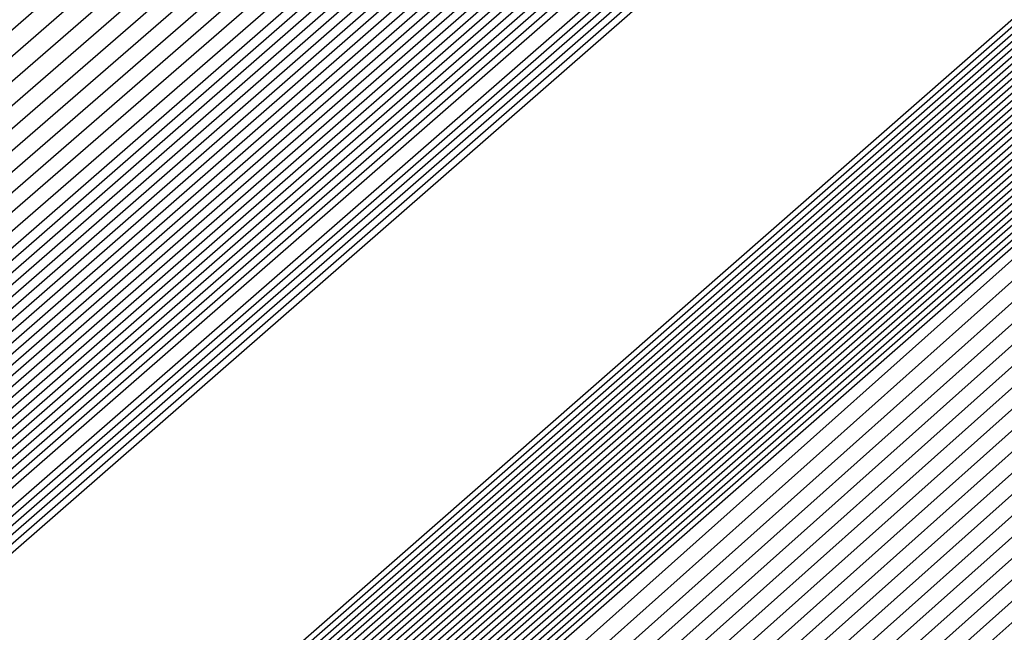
# Model space of a CAD drawing. Extents: x 3249832 to 3255657, y 13789405 to 13793316.
# Tile 748 of 1056: x 3253206.9828 to 3253207.1142, y 13791256.3077 to 13791256.3896. Entities that reach past the tile are written whole.
import ezdxf

# ---------------------------------------------------------------- set-up
doc = ezdxf.new("R2010")
doc.units = 0
doc.header["$LTSCALE"] = 100
doc.header["$MEASUREMENT"] = 0
for name, color, linetype in [('GRATIO_03231_CON', 1, 'CONTINUOUS'), ('GRATIO_0323_ICON', 1, 'CONTINUOUS'), ('TARGETS_EAST', 7, 'CONTINUOUS')]:
    doc.layers.add(name, color=color, linetype=linetype)

# ---------------------------------------------------------------- blocks, each defined once
blk = doc.blocks.new('Gratio_032316_contours')
at = {"layer": 'GRATIO_03231_CON', "color": 1, "linetype": 'Continuous', "flags": 128}
for points in [[(3253179.55027, 13791232.39503), (3253186.87441, 13791238.77001), (3253201.4775, 13791251.51898), (3253219.20823, 13791267.00714), (3253234.45763, 13791280.32933), (3253243.00028, 13791287.79153), (3253246.14511, 13791290.5444), (3253246.5846, 13791290.94974), (3253247.02187, 13791291.379), (3253250.20254, 13791294.24212), (3253258.88285, 13791301.95866), (3253274.44262, 13791315.73867), (3253292.7559, 13791331.95413), (3253308.32028, 13791345.76753)], [(3253180.16544, 13791232.93802), (3253187.28488, 13791239.13155), (3253201.72516, 13791251.73678), (3253219.33902, 13791267.12228), (3253234.51314, 13791280.37862), (3253243.01644, 13791287.80647), (3253246.14668, 13791290.54676), (3253246.58389, 13791290.95054), (3253247.01645, 13791291.37639), (3253250.16633, 13791294.21318), (3253258.7639, 13791301.85732), (3253274.17605, 13791315.50724), (3253292.31584, 13791331.56933), (3253307.73285, 13791345.25198)], [(3253180.78061, 13791233.481), (3253187.69534, 13791239.49309), (3253201.97282, 13791251.95458), (3253219.46981, 13791267.23741), (3253234.56866, 13791280.42791), (3253243.03259, 13791287.8214), (3253246.14825, 13791290.54912), (3253246.58317, 13791290.95133), (3253247.01103, 13791291.37378), (3253250.13013, 13791294.18424), (3253258.64495, 13791301.75599), (3253273.90947, 13791315.27582), (3253291.87577, 13791331.18453), (3253307.14542, 13791344.73643)], [(3253181.39578, 13791234.02399), (3253188.1058, 13791239.85463), (3253202.22048, 13791252.17237), (3253219.6006, 13791267.35254), (3253234.62418, 13791280.4772), (3253243.04874, 13791287.83633), (3253246.14982, 13791290.55149), (3253246.58246, 13791290.95213), (3253247.00561, 13791291.37117), (3253250.09393, 13791294.15529), (3253258.526, 13791301.65465), (3253273.6429, 13791315.0444), (3253291.4357, 13791330.79973), (3253306.55799, 13791344.22088)], [(3253182.62612, 13791235.10996), (3253188.92672, 13791240.5777), (3253202.71581, 13791252.60797), (3253219.86218, 13791267.58281), (3253234.73522, 13791280.57579), (3253243.08105, 13791287.8662), (3253246.15297, 13791290.55621), (3253246.58103, 13791290.95372), (3253246.99477, 13791291.36594), (3253250.02153, 13791294.09741), (3253258.2881, 13791301.45198), (3253273.10975, 13791314.58156), (3253290.55557, 13791330.03014), (3253305.38313, 13791343.18978)], [(3253183.24129, 13791235.65295), (3253189.33718, 13791240.93924), (3253202.96347, 13791252.82577), (3253219.99297, 13791267.69794), (3253234.79073, 13791280.62508), (3253243.0972, 13791287.88113), (3253246.15454, 13791290.55858), (3253246.58032, 13791290.95452), (3253246.98935, 13791291.36333), (3253249.98532, 13791294.06847), (3253258.16915, 13791301.35065), (3253272.84317, 13791314.35013), (3253290.11551, 13791329.64534), (3253304.7957, 13791342.67423)], [(3253189.74764, 13791241.30078), (3253203.21113, 13791253.04357), (3253220.12376, 13791267.81308), (3253234.84625, 13791280.67437), (3253243.11336, 13791287.89607), (3253246.15611, 13791290.56094), (3253246.57961, 13791290.95531), (3253246.98393, 13791291.36072), (3253249.94912, 13791294.03953), (3253258.05019, 13791301.24931), (3253272.5766, 13791314.11871), (3253289.67544, 13791329.26055), (3253304.20827, 13791342.15868)], [(3253190.1581, 13791241.66232), (3253203.45879, 13791253.26136), (3253220.25455, 13791267.92821), (3253234.90177, 13791280.72366), (3253243.12951, 13791287.911), (3253246.15768, 13791290.5633), (3253246.57889, 13791290.95611), (3253246.97851, 13791291.35811), (3253249.91292, 13791294.01058), (3253257.93124, 13791301.14798), (3253272.31002, 13791313.88729), (3253289.23538, 13791328.87575), (3253303.62084, 13791341.64313)], [(3253190.97902, 13791242.38539), (3253203.95411, 13791253.69696), (3253220.51613, 13791268.15847), (3253235.01281, 13791280.82224), (3253243.16182, 13791287.94087), (3253246.16082, 13791290.56803), (3253246.57747, 13791290.9577), (3253246.96767, 13791291.35288), (3253249.84051, 13791293.9527), (3253257.69334, 13791300.94531), (3253271.77687, 13791313.42445), (3253288.35525, 13791328.10615), (3253302.44598, 13791340.61203)], [(3253191.38948, 13791242.74693), (3253204.20177, 13791253.91476), (3253220.64692, 13791268.27361), (3253235.06832, 13791280.87154), (3253243.17797, 13791287.9558), (3253246.1624, 13791290.57039), (3253246.57675, 13791290.9585), (3253246.96225, 13791291.35027), (3253249.80431, 13791293.92376), (3253257.57439, 13791300.84397), (3253271.51029, 13791313.19303), (3253287.91518, 13791327.72135), (3253301.85855, 13791340.09648)], [(3253191.79994, 13791243.10847), (3253204.44943, 13791254.13256), (3253220.77772, 13791268.38874), (3253235.12384, 13791280.92083), (3253243.19412, 13791287.97073), (3253246.16397, 13791290.57276), (3253246.57604, 13791290.95929), (3253246.95683, 13791291.34766), (3253249.76811, 13791293.89481), (3253257.45544, 13791300.74264), (3253271.24372, 13791312.9616), (3253287.47511, 13791327.33655), (3253301.27112, 13791339.58093)], [(3253192.2104, 13791243.47001), (3253204.69709, 13791254.35035), (3253220.90851, 13791268.50387), (3253235.17936, 13791280.97012), (3253243.21028, 13791287.98567), (3253246.16554, 13791290.57512), (3253246.57533, 13791290.96009), (3253246.95142, 13791291.34505), (3253249.73191, 13791293.86587), (3253257.33649, 13791300.6413), (3253270.97714, 13791312.73018), (3253287.03505, 13791326.95176), (3253300.68369, 13791339.06538)], [(3253193.03132, 13791244.19308), (3253205.19242, 13791254.78595), (3253221.17009, 13791268.73414), (3253235.29039, 13791281.0687), (3253243.24258, 13791288.01553), (3253246.16868, 13791290.57985), (3253246.5739, 13791290.96168), (3253246.94058, 13791291.33982), (3253249.6595, 13791293.80799), (3253257.09858, 13791300.43863), (3253270.44399, 13791312.26734), (3253286.15492, 13791326.18216), (3253299.50883, 13791338.03428)], [(3253193.44178, 13791244.55462), (3253205.44008, 13791255.00375), (3253221.30088, 13791268.84927), (3253235.34591, 13791281.11799), (3253243.25874, 13791288.03047), (3253246.17025, 13791290.58221), (3253246.57319, 13791290.96248), (3253246.93516, 13791291.33721), (3253249.6233, 13791293.77904), (3253256.97963, 13791300.3373), (3253270.17741, 13791312.03592), (3253285.71485, 13791325.79737), (3253298.92139, 13791337.51873)], [(3253193.85224, 13791244.91616), (3253205.68774, 13791255.22155), (3253221.43167, 13791268.9644), (3253235.40143, 13791281.16728), (3253243.27489, 13791288.0454), (3253246.17182, 13791290.58457), (3253246.57247, 13791290.96327), (3253246.92974, 13791291.3346), (3253249.5871, 13791293.7501), (3253256.86068, 13791300.23596), (3253269.91084, 13791311.8045), (3253285.27479, 13791325.41257), (3253298.33396, 13791337.00318)], [(3253194.2627, 13791245.2777), (3253205.9354, 13791255.43934), (3253221.56246, 13791269.07954), (3253235.45695, 13791281.21658), (3253243.29104, 13791288.06033), (3253246.17339, 13791290.58694), (3253246.57176, 13791290.96407), (3253246.92432, 13791291.33198), (3253249.55089, 13791293.72116), (3253256.74173, 13791300.13463), (3253269.64426, 13791311.57307), (3253284.83472, 13791325.02777), (3253297.74653, 13791336.48763)], [(3253195.08362, 13791246.00077), (3253206.43072, 13791255.87494), (3253221.82404, 13791269.3098), (3253235.56798, 13791281.31516), (3253243.32335, 13791288.0902), (3253246.17654, 13791290.59166), (3253246.57033, 13791290.96566), (3253246.91348, 13791291.32676), (3253249.47849, 13791293.66327), (3253256.50383, 13791299.93196), (3253269.11111, 13791311.11023), (3253283.95459, 13791324.25817), (3253296.57167, 13791335.45653)], [(3253195.49408, 13791246.36231), (3253206.67838, 13791256.09274), (3253221.95483, 13791269.42494), (3253235.6235, 13791281.36445), (3253243.3395, 13791288.10513), (3253246.17811, 13791290.59402), (3253246.56962, 13791290.96646), (3253246.90806, 13791291.32415), (3253249.44229, 13791293.63433), (3253256.38488, 13791299.83062), (3253268.84454, 13791310.87881), (3253283.51452, 13791323.87338), (3253295.98424, 13791334.94098)], [(3253195.90454, 13791246.72385), (3253206.92604, 13791256.31054), (3253222.08562, 13791269.54007), (3253235.67902, 13791281.41374), (3253243.35566, 13791288.12007), (3253246.17968, 13791290.59639), (3253246.56891, 13791290.96725), (3253246.90264, 13791291.32154), (3253249.40609, 13791293.60539), (3253256.26593, 13791299.72929), (3253268.57796, 13791310.64739), (3253283.07446, 13791323.48858), (3253295.39681, 13791334.42543)], [(3253196.31501, 13791247.08539), (3253207.1737, 13791256.52833), (3253222.21641, 13791269.6552), (3253235.73454, 13791281.46303), (3253243.37181, 13791288.135), (3253246.18125, 13791290.59875), (3253246.56819, 13791290.96805), (3253246.89722, 13791291.31892), (3253249.36988, 13791293.57645), (3253256.14697, 13791299.62795), (3253268.31138, 13791310.41597), (3253282.63439, 13791323.10378), (3253294.80938, 13791333.90988)], [(3253197.13593, 13791247.80846), (3253207.66903, 13791256.96393), (3253222.47799, 13791269.88547), (3253235.84557, 13791281.56162), (3253243.40412, 13791288.16487), (3253246.18439, 13791290.60348), (3253246.56677, 13791290.96964), (3253246.88638, 13791291.3137), (3253249.29748, 13791293.51856), (3253255.90907, 13791299.42528), (3253267.77823, 13791309.95312), (3253281.75426, 13791322.33419), (3253293.63452, 13791332.87878)], [(3253197.54639, 13791248.17), (3253207.91669, 13791257.18173), (3253222.60878, 13791270.0006), (3253235.90109, 13791281.61091), (3253243.42027, 13791288.1798), (3253246.18596, 13791290.60584), (3253246.56605, 13791290.97044), (3253246.88096, 13791291.31109), (3253249.26128, 13791293.48962), (3253255.79012, 13791299.32395), (3253267.51166, 13791309.7217), (3253281.31419, 13791321.94939), (3253293.04709, 13791332.36323), (3253299.24948, 13791337.92415)], [(3253197.95685, 13791248.53154), (3253208.16435, 13791257.39953), (3253222.73957, 13791270.11573), (3253235.95661, 13791281.6602), (3253243.43643, 13791288.19473), (3253246.18754, 13791290.6082), (3253246.56534, 13791290.97123), (3253246.87554, 13791291.30847), (3253249.22507, 13791293.46068), (3253255.67117, 13791299.22261), (3253267.24508, 13791309.49028), (3253280.87413, 13791321.56459), (3253292.45966, 13791331.84768), (3253298.58416, 13791337.33876)], [(3253198.36731, 13791248.89308), (3253208.41201, 13791257.61732), (3253222.87037, 13791270.23087), (3253236.01213, 13791281.70949), (3253243.45258, 13791288.20967), (3253246.18911, 13791290.61057), (3253246.56463, 13791290.97203), (3253246.87012, 13791291.30586), (3253249.18887, 13791293.43173), (3253255.55222, 13791299.12128), (3253266.9785, 13791309.25886), (3253280.43407, 13791321.17979), (3253291.87223, 13791331.33213), (3253297.91884, 13791336.75338)], [(3253199.18823, 13791249.61615), (3253208.90733, 13791258.05292), (3253223.13195, 13791270.46113), (3253236.12316, 13791281.80807), (3253243.48489, 13791288.23953), (3253246.19225, 13791290.61529), (3253246.5632, 13791290.97362), (3253246.85928, 13791291.30064), (3253249.11647, 13791293.37385), (3253255.31432, 13791298.91861), (3253266.44535, 13791308.79601), (3253279.55394, 13791320.4102), (3253290.69737, 13791330.30103), (3253296.5882, 13791335.58261)], [(3253199.59869, 13791249.97769), (3253209.15499, 13791258.27072), (3253223.26274, 13791270.57626), (3253236.17868, 13791281.85736), (3253243.50104, 13791288.25447), (3253246.19382, 13791290.61766), (3253246.56249, 13791290.97442), (3253246.85386, 13791291.29803), (3253249.08026, 13791293.34491), (3253255.19536, 13791298.81727), (3253266.17878, 13791308.56459), (3253279.11387, 13791320.0254), (3253290.10994, 13791329.78548), (3253295.92288, 13791334.99723)], [(3253200.00915, 13791250.33923), (3253209.40265, 13791258.48852), (3253223.39353, 13791270.6914), (3253236.2342, 13791281.90666), (3253243.51719, 13791288.2694), (3253246.19539, 13791290.62002), (3253246.56177, 13791290.97521), (3253246.84844, 13791291.29541), (3253249.04406, 13791293.31596), (3253255.07641, 13791298.71594), (3253265.9122, 13791308.33317), (3253278.6738, 13791319.6406), (3253289.52251, 13791329.26993), (3253295.25756, 13791334.41184)]]:
    blk.add_lwpolyline(points, dxfattribs=at)
at = {"layer": 'GRATIO_03231_CON', "color": 5, "linetype": 'Continuous', "flags": 128}
for points in [[(3253178.31993, 13791231.30905), (3253186.05349, 13791238.04694), (3253200.98218, 13791251.08338), (3253218.94665, 13791266.77688), (3253234.34659, 13791280.23075), (3253242.96798, 13791287.76167), (3253246.14197, 13791290.53967), (3253246.58603, 13791290.94815), (3253247.02107, 13791291.37394), (3253250.18182, 13791294.2177), (3253258.80647, 13791301.88356), (3253274.26937, 13791315.56557), (3253292.48955, 13791331.61762), (3253308.02221, 13791345.18354)], [(3253177.70476, 13791230.76607), (3253185.64303, 13791237.6854), (3253200.73452, 13791250.86558), (3253218.81586, 13791266.66175), (3253234.29107, 13791280.18146), (3253242.95182, 13791287.74673), (3253246.1404, 13791290.53731), (3253246.58674, 13791290.94735), (3253247.01436, 13791291.36584), (3253250.12102, 13791294.16091), (3253258.59804, 13791301.69555), (3253273.79626, 13791315.14336), (3253291.70456, 13791330.92064), (3253306.97134, 13791344.25434)], [(3253177.08958, 13791230.22308), (3253185.23257, 13791237.32386), (3253200.48686, 13791250.64779), (3253218.68507, 13791266.54661), (3253234.23556, 13791280.13216), (3253242.93567, 13791287.7318), (3253246.13883, 13791290.53495), (3253246.58745, 13791290.94656), (3253247.00766, 13791291.35773), (3253250.06022, 13791294.10413), (3253258.38961, 13791301.50754), (3253273.32314, 13791314.72115), (3253290.91956, 13791330.22366), (3253305.92046, 13791343.32515)], [(3253176.47441, 13791229.68009), (3253184.82211, 13791236.96232), (3253200.23919, 13791250.42999), (3253218.55428, 13791266.43148), (3253234.18004, 13791280.08287), (3253242.91952, 13791287.71687), (3253246.13725, 13791290.53258), (3253246.58817, 13791290.94576), (3253247.00095, 13791291.34963), (3253249.99942, 13791294.04734), (3253258.18118, 13791301.31953), (3253272.85003, 13791314.29894), (3253290.13456, 13791329.52668), (3253304.86958, 13791342.39595)], [(3253175.24407, 13791228.59412), (3253184.00119, 13791236.23925), (3253199.74387, 13791249.99439), (3253218.2927, 13791266.20121), (3253234.069, 13791279.98429), (3253242.88721, 13791287.687), (3253246.13411, 13791290.52786), (3253246.58959, 13791290.94417), (3253246.98754, 13791291.33342), (3253249.87782, 13791293.93376), (3253257.76432, 13791300.94351), (3253271.9038, 13791313.45451), (3253288.56457, 13791328.13272), (3253302.76783, 13791340.53756)], [(3253196.57706, 13791247.03615), (3253203.47105, 13791253.1938), (3253218.75951, 13791266.60126), (3253234.06971, 13791279.98413), (3253242.88772, 13791287.68662), (3253246.13462, 13791290.52731), (3253246.59031, 13791290.94338), (3253246.98083, 13791291.32532), (3253249.81702, 13791293.87697), (3253257.55589, 13791300.7555), (3253271.43068, 13791313.0323), (3253287.77957, 13791327.43574), (3253301.71695, 13791339.60837)], [(3253196.71057, 13791247.15254), (3253203.58621, 13791253.29381), (3253218.83398, 13791266.66558), (3253234.10345, 13791280.01283), (3253242.89801, 13791287.6948), (3253246.13636, 13791290.52784), (3253246.59102, 13791290.94258), (3253246.97413, 13791291.31721), (3253249.75622, 13791293.82018), (3253257.34746, 13791300.56749), (3253270.95757, 13791312.61009), (3253286.99457, 13791326.73875), (3253300.66608, 13791338.67918)], [(3253196.84408, 13791247.26894), (3253203.70137, 13791253.39382), (3253218.90845, 13791266.7299), (3253234.13718, 13791280.04153), (3253242.9083, 13791287.70297), (3253246.13809, 13791290.52836), (3253246.59174, 13791290.94178), (3253246.96742, 13791291.30911), (3253249.69542, 13791293.76339), (3253257.13903, 13791300.37948), (3253270.48445, 13791312.18788), (3253286.20957, 13791326.04177), (3253299.6152, 13791337.74998)], [(3253197.11109, 13791247.50174), (3253203.93169, 13791253.59384), (3253219.0574, 13791266.85855), (3253234.20465, 13791280.09892), (3253242.92888, 13791287.71932), (3253246.14156, 13791290.52941), (3253246.59316, 13791290.94019), (3253246.95401, 13791291.2929), (3253249.57383, 13791293.64981), (3253256.72217, 13791300.00346), (3253269.53822, 13791311.34346), (3253284.63958, 13791324.64781), (3253297.51345, 13791335.89159)], [(3253197.2446, 13791247.61813), (3253204.04685, 13791253.69384), (3253219.13187, 13791266.92287), (3253234.23839, 13791280.12762), (3253242.93918, 13791287.72749), (3253246.1433, 13791290.52994), (3253246.59388, 13791290.9394), (3253246.9473, 13791291.28479), (3253249.51303, 13791293.59302), (3253256.51374, 13791299.81545), (3253269.06511, 13791310.92125), (3253283.85458, 13791323.95083), (3253296.46257, 13791334.9624)], [(3253197.37811, 13791247.73453), (3253204.16201, 13791253.79385), (3253219.20635, 13791266.98719), (3253234.27212, 13791280.15631), (3253242.94947, 13791287.73567), (3253246.14503, 13791290.53046), (3253246.59459, 13791290.9386), (3253246.9406, 13791291.27669), (3253249.45223, 13791293.53623), (3253256.30531, 13791299.62744), (3253268.59199, 13791310.49904), (3253283.06958, 13791323.25385), (3253295.41169, 13791334.0332)], [(3253197.51162, 13791247.85093), (3253204.27717, 13791253.89386), (3253219.28082, 13791267.05151), (3253234.30586, 13791280.18501), (3253242.95976, 13791287.74384), (3253246.14676, 13791290.53099), (3253246.5953, 13791290.9378), (3253246.93389, 13791291.26859), (3253249.39143, 13791293.47944), (3253256.09688, 13791299.43942), (3253268.11888, 13791310.07683), (3253282.28459, 13791322.55687), (3253294.36082, 13791333.10401)], [(3253197.77863, 13791248.08372), (3253204.50749, 13791254.09388), (3253219.42977, 13791267.18016), (3253234.37333, 13791280.2424), (3253242.98034, 13791287.76019), (3253246.15023, 13791290.53204), (3253246.59673, 13791290.93621), (3253246.92048, 13791291.25238), (3253249.26983, 13791293.36586), (3253255.68002, 13791299.0634), (3253267.17265, 13791309.2324), (3253280.71459, 13791321.16291), (3253292.25906, 13791331.24562), (3253298.86322, 13791336.86351)], [(3253197.91214, 13791248.20012), (3253204.62265, 13791254.19388), (3253219.50424, 13791267.24448), (3253234.40706, 13791280.2711), (3253242.99064, 13791287.76837), (3253246.15197, 13791290.53257), (3253246.59744, 13791290.93542), (3253246.91378, 13791291.24427), (3253249.20903, 13791293.30907), (3253255.47159, 13791298.87539), (3253266.69953, 13791308.81019), (3253279.9296, 13791320.46593), (3253291.20819, 13791330.31643), (3253297.66843, 13791335.81202)], [(3253198.04565, 13791248.31651), (3253204.73781, 13791254.29389), (3253219.57872, 13791267.3088), (3253234.4408, 13791280.2998), (3253243.00093, 13791287.77654), (3253246.1537, 13791290.53309), (3253246.59816, 13791290.93462), (3253246.90707, 13791291.23617), (3253249.14823, 13791293.25228), (3253255.26316, 13791298.68738), (3253266.22642, 13791308.38798), (3253279.1446, 13791319.76895), (3253290.15731, 13791329.38723), (3253296.47364, 13791334.76054)], [(3253198.17916, 13791248.43291), (3253204.85297, 13791254.3939), (3253219.65319, 13791267.37312), (3253234.47453, 13791280.32849), (3253243.01122, 13791287.78471), (3253246.15544, 13791290.53362), (3253246.59887, 13791290.93382), (3253246.90036, 13791291.22806), (3253249.08743, 13791293.19549), (3253255.05473, 13791298.49937), (3253265.7533, 13791307.96577), (3253278.3596, 13791319.07197), (3253289.10643, 13791328.45804), (3253295.27885, 13791333.70905)], [(3253198.44617, 13791248.6657), (3253205.08329, 13791254.59392), (3253219.80214, 13791267.50177), (3253234.542, 13791280.38589), (3253243.0318, 13791287.80106), (3253246.15891, 13791290.53467), (3253246.6003, 13791290.93223), (3253246.88695, 13791291.21186), (3253248.96583, 13791293.08191), (3253254.63787, 13791298.12335), (3253264.80707, 13791307.12135), (3253276.7896, 13791317.678), (3253287.00468, 13791326.59965), (3253292.88927, 13791331.60608), (3253295.95133, 13791334.07094)], [(3253198.57968, 13791248.7821), (3253205.19845, 13791254.69392), (3253219.87661, 13791267.56609), (3253234.57574, 13791280.41459), (3253243.04209, 13791287.80924), (3253246.16064, 13791290.53519), (3253246.60101, 13791290.93144), (3253246.88025, 13791291.20375), (3253248.90503, 13791293.02512), (3253254.42944, 13791297.93534), (3253264.33396, 13791306.69914), (3253276.00461, 13791316.98102), (3253285.9538, 13791325.67045), (3253291.69448, 13791330.55459), (3253294.7416, 13791333.01142)], [(3253198.71319, 13791248.8985), (3253205.31361, 13791254.79393), (3253219.95108, 13791267.63041), (3253234.60947, 13791280.44328), (3253243.05239, 13791287.81741), (3253246.16237, 13791290.53572), (3253246.60172, 13791290.93064), (3253246.87354, 13791291.19565), (3253248.84423, 13791292.96834), (3253254.22101, 13791297.74733), (3253263.86084, 13791306.27693), (3253275.21961, 13791316.28404), (3253284.90293, 13791324.74126), (3253290.49969, 13791329.50311), (3253293.53187, 13791331.9519)], [(3253198.8467, 13791249.0149), (3253205.42877, 13791254.89394), (3253220.02556, 13791267.69473), (3253234.64321, 13791280.47198), (3253243.06268, 13791287.82558), (3253246.16411, 13791290.53624), (3253246.60244, 13791290.92984), (3253246.86684, 13791291.18754), (3253248.78343, 13791292.91155), (3253254.01258, 13791297.55932), (3253263.38773, 13791305.85472), (3253274.43461, 13791315.58706), (3253283.85205, 13791323.81207), (3253289.3049, 13791328.45162), (3253292.32214, 13791330.89237), (3253295.39879, 13791333.38715)], [(3253199.11371, 13791249.24769), (3253205.65909, 13791255.09396), (3253220.17451, 13791267.82338), (3253234.71068, 13791280.52937), (3253243.08326, 13791287.84193), (3253246.16758, 13791290.53729), (3253246.60386, 13791290.92825), (3253246.85342, 13791291.17133), (3253248.66183, 13791292.79797), (3253253.59572, 13791297.1833), (3253262.4415, 13791305.01029), (3253272.86462, 13791314.1931), (3253281.7503, 13791321.95368), (3253286.91532, 13791326.34865), (3253289.90268, 13791328.77333), (3253293.18693, 13791331.45768)], [(3253199.24722, 13791249.36409), (3253205.77425, 13791255.19397), (3253220.24898, 13791267.8877), (3253234.74441, 13791280.55807), (3253243.09355, 13791287.85011), (3253246.16931, 13791290.53782), (3253246.60458, 13791290.92746), (3253246.84672, 13791291.16323), (3253248.60103, 13791292.74118), (3253253.38729, 13791296.99529), (3253261.96839, 13791304.58808), (3253272.07962, 13791313.49612), (3253280.69942, 13791321.02448), (3253285.72053, 13791325.29717), (3253288.69295, 13791327.71381), (3253292.081, 13791330.49295), (3253297.61917, 13791335.1971)], [(3253199.38073, 13791249.48048), (3253205.88941, 13791255.29397), (3253220.32345, 13791267.95202), (3253234.77815, 13791280.58677), (3253243.10385, 13791287.85828), (3253246.17105, 13791290.53834), (3253246.60529, 13791290.92666), (3253246.84001, 13791291.15513), (3253248.54023, 13791292.68439), (3253253.17886, 13791296.80728), (3253261.49527, 13791304.16587), (3253271.29462, 13791312.79914), (3253279.64854, 13791320.09529), (3253284.52574, 13791324.24568), (3253287.48322, 13791326.65429), (3253290.97507, 13791329.52822), (3253296.71525, 13791334.41022)], [(3253199.51424, 13791249.59688), (3253206.00457, 13791255.39398), (3253220.39793, 13791268.01634), (3253234.81188, 13791280.61546), (3253243.11414, 13791287.86646), (3253246.17278, 13791290.53887), (3253246.606, 13791290.92586), (3253246.83331, 13791291.14702), (3253248.47943, 13791292.6276), (3253252.97044, 13791296.61927), (3253261.02215, 13791303.74366), (3253270.50962, 13791312.10216), (3253278.59767, 13791319.16609), (3253283.33095, 13791323.1942), (3253286.27349, 13791325.59476), (3253289.86914, 13791328.56348), (3253295.81132, 13791333.62334)], [(3253199.78125, 13791249.82967), (3253206.23489, 13791255.594), (3253220.54687, 13791268.14499), (3253234.87935, 13791280.67286), (3253243.13472, 13791287.8828), (3253246.17625, 13791290.53992), (3253246.60743, 13791290.92427), (3253246.8199, 13791291.13081), (3253248.35784, 13791292.51402), (3253252.55358, 13791296.24325), (3253260.07593, 13791302.89924), (3253268.93963, 13791310.70819), (3253276.49591, 13791317.3077), (3253280.94137, 13791321.09123), (3253283.85403, 13791323.47572), (3253287.65728, 13791326.63402), (3253294.00347, 13791332.04958)], [(3253199.91476, 13791249.94607), (3253206.35005, 13791255.69401), (3253220.62135, 13791268.20931), (3253234.91309, 13791280.70156), (3253243.14501, 13791287.89098), (3253246.17798, 13791290.54045), (3253246.60814, 13791290.92348), (3253246.81319, 13791291.12271), (3253248.29704, 13791292.45723), (3253252.34515, 13791296.05524), (3253259.60281, 13791302.47703), (3253268.15463, 13791310.01121), (3253275.44504, 13791316.37851), (3253279.74658, 13791320.03974), (3253282.6443, 13791322.4162), (3253286.55135, 13791325.66929), (3253293.09954, 13791331.2627), (3253300.79521, 13791337.86923)], [(3253200.04827, 13791250.06247), (3253206.46521, 13791255.79401), (3253220.69582, 13791268.27363), (3253234.94682, 13791280.73025), (3253243.15531, 13791287.89915), (3253246.17972, 13791290.54097), (3253246.60886, 13791290.92268), (3253246.80649, 13791291.1146), (3253248.23624, 13791292.40044), (3253252.13672, 13791295.86723), (3253259.1297, 13791302.05482), (3253267.36963, 13791309.31423), (3253274.39416, 13791315.44932), (3253278.55179, 13791318.98826), (3253281.43456, 13791321.35667), (3253285.44542, 13791324.70455), (3253292.19561, 13791330.47582), (3253300.12972, 13791337.29016)], [(3253200.18178, 13791250.17887), (3253206.58037, 13791255.89402), (3253220.77029, 13791268.33795), (3253234.98056, 13791280.75895), (3253243.1656, 13791287.90733), (3253246.18145, 13791290.5415), (3253246.60957, 13791290.92188), (3253246.79978, 13791291.1065), (3253248.17544, 13791292.34365), (3253251.92829, 13791295.67922), (3253258.65658, 13791301.63261), (3253266.58464, 13791308.61725), (3253273.34328, 13791314.52012), (3253277.357, 13791317.93677), (3253280.22483, 13791320.29715), (3253284.33949, 13791323.73982), (3253291.29169, 13791329.68894), (3253299.46423, 13791336.71108)], [(3253200.44879, 13791250.41166), (3253206.81069, 13791256.09404), (3253220.91924, 13791268.4666), (3253235.04803, 13791280.81634), (3253243.18618, 13791287.92368), (3253246.18492, 13791290.54255), (3253246.611, 13791290.92029), (3253246.78637, 13791291.09029), (3253248.05384, 13791292.23007), (3253251.51143, 13791295.3032), (3253257.71035, 13791300.78818), (3253265.01464, 13791307.22329), (3253271.24153, 13791312.66173), (3253274.96742, 13791315.8338), (3253277.80537, 13791318.17811), (3253282.12763, 13791321.81036), (3253289.48383, 13791328.11518), (3253298.13324, 13791335.55292)], [(3253200.5823, 13791250.52806), (3253206.92586, 13791256.19405), (3253220.99372, 13791268.53092), (3253235.08176, 13791280.84504), (3253243.19647, 13791287.93185), (3253246.18666, 13791290.54307), (3253246.61171, 13791290.9195), (3253246.77966, 13791291.08219), (3253247.99304, 13791292.17328), (3253251.303, 13791295.11519), (3253257.23724, 13791300.36597), (3253264.22964, 13791306.52631), (3253270.19065, 13791311.73254), (3253273.77263, 13791314.78231), (3253276.59564, 13791317.11859), (3253281.0217, 13791320.84562), (3253288.57991, 13791327.3283), (3253297.46775, 13791334.97385)], [(3253200.71581, 13791250.64445), (3253207.04102, 13791256.29406), (3253221.06819, 13791268.59524), (3253235.1155, 13791280.87374), (3253243.20676, 13791287.94002), (3253246.18839, 13791290.5436), (3253246.61242, 13791290.9187), (3253246.77296, 13791291.07408), (3253247.93224, 13791292.11649), (3253251.09457, 13791294.92718), (3253256.76412, 13791299.94376), (3253263.44465, 13791305.82933), (3253269.13978, 13791310.80334), (3253272.57784, 13791313.73083), (3253275.38591, 13791316.05906), (3253279.91577, 13791319.88089), (3253287.67598, 13791326.54142), (3253296.80226, 13791334.39477)], [(3253200.84932, 13791250.76085), (3253207.15618, 13791256.39406), (3253221.14266, 13791268.65956), (3253235.14923, 13791280.90243), (3253243.21706, 13791287.9482), (3253246.19012, 13791290.54412), (3253246.61314, 13791290.9179), (3253246.76625, 13791291.06598), (3253247.87144, 13791292.0597), (3253250.88614, 13791294.73917), (3253256.29101, 13791299.52155), (3253262.65965, 13791305.13235), (3253268.0889, 13791309.87415), (3253271.38305, 13791312.67934), (3253274.17618, 13791314.99954), (3253278.80984, 13791318.91616), (3253286.77206, 13791325.75454), (3253296.13677, 13791333.81569)], [(3253201.11633, 13791250.99365), (3253207.3865, 13791256.59408), (3253221.29161, 13791268.78821), (3253235.2167, 13791280.95983), (3253243.23764, 13791287.96455), (3253246.19359, 13791290.54517), (3253246.61456, 13791290.91631), (3253246.75284, 13791291.04977), (3253247.74984, 13791291.94612), (3253250.46928, 13791294.36315), (3253255.34478, 13791298.67713), (3253261.08965, 13791303.73839), (3253265.98715, 13791308.01576), (3253268.99347, 13791310.57637), (3253271.75672, 13791312.8805), (3253276.59798, 13791316.9867), (3253284.9642, 13791324.18078), (3253294.80578, 13791332.65754)], [(3253201.24984, 13791251.11004), (3253207.50166, 13791256.69409), (3253221.36608, 13791268.85253), (3253235.25044, 13791280.98852), (3253243.24793, 13791287.97272), (3253246.19533, 13791290.5457), (3253246.61528, 13791290.91552), (3253246.74613, 13791291.04167), (3253247.68904, 13791291.88933), (3253250.26085, 13791294.17514), (3253254.87166, 13791298.25492), (3253260.30466, 13791303.04141), (3253264.93627, 13791307.08657), (3253267.79868, 13791309.52489), (3253270.54699, 13791311.82097), (3253275.49205, 13791316.02196), (3253284.06028, 13791323.3939), (3253294.14029, 13791332.07846)], [(3253201.38335, 13791251.22644), (3253207.61682, 13791256.7941), (3253221.44056, 13791268.91685), (3253235.28417, 13791281.01722), (3253243.25822, 13791287.9809), (3253246.19706, 13791290.54622), (3253246.61599, 13791290.91472), (3253246.73943, 13791291.03356), (3253247.62824, 13791291.83254), (3253250.05242, 13791293.98713), (3253254.39855, 13791297.83271), (3253259.51966, 13791302.34443), (3253263.88539, 13791306.15737), (3253266.60389, 13791308.4734), (3253269.33726, 13791310.76145), (3253274.38613, 13791315.05723), (3253283.15635, 13791322.60702), (3253293.4748, 13791331.49938)], [(3253201.51686, 13791251.34284), (3253207.73198, 13791256.8941), (3253221.51503, 13791268.98117), (3253235.31791, 13791281.04592), (3253243.26852, 13791287.98907), (3253246.1988, 13791290.54675), (3253246.6167, 13791290.91393), (3253246.73272, 13791291.02546), (3253247.56744, 13791291.77576), (3253249.84399, 13791293.79912), (3253253.92543, 13791297.41049), (3253258.73466, 13791301.64744), (3253262.83452, 13791305.22818), (3253265.4091, 13791307.42192), (3253268.12753, 13791309.70193), (3253273.2802, 13791314.0925), (3253282.25242, 13791321.82014), (3253292.80931, 13791330.9203), (3253301.81088, 13791338.63068)], [(3253201.78387, 13791251.57563), (3253207.9623, 13791257.09412), (3253221.66398, 13791269.10982), (3253235.38538, 13791281.10331), (3253243.2891, 13791288.00542), (3253246.20227, 13791290.5478), (3253246.61813, 13791290.91233), (3253246.71931, 13791291.00925), (3253247.44584, 13791291.66218), (3253249.42713, 13791293.4231), (3253252.9792, 13791296.56607), (3253257.16467, 13791300.25348), (3253260.73276, 13791303.36979), (3253263.01952, 13791305.31895), (3253265.70807, 13791307.58288), (3253271.06834, 13791312.16303), (3253280.44457, 13791320.24638), (3253291.47832, 13791329.76215), (3253300.88547, 13791337.82513)], [(3253201.91738, 13791251.69203), (3253208.07746, 13791257.19413), (3253221.73845, 13791269.17414), (3253235.41911, 13791281.13201), (3253243.29939, 13791288.01359), (3253246.204, 13791290.54832), (3253246.61884, 13791290.91154), (3253246.71261, 13791291.00114), (3253247.38504, 13791291.60539), (3253249.2187, 13791293.23509), (3253252.50609, 13791296.14386), (3253256.37967, 13791299.5565), (3253259.68189, 13791302.44059), (3253261.82473, 13791304.26746), (3253264.49834, 13791306.52336), (3253269.96241, 13791311.1983), (3253279.54064, 13791319.4595), (3253290.81283, 13791329.18307), (3253300.42277, 13791337.42236)], [(3253202.05089, 13791251.80842), (3253208.19262, 13791257.29414), (3253221.81293, 13791269.23846), (3253235.45285, 13791281.16071), (3253243.30968, 13791288.02177), (3253246.20573, 13791290.54885), (3253246.61956, 13791290.91074), (3253246.7059, 13791290.99304), (3253247.32424, 13791291.5486), (3253249.01027, 13791293.04708), (3253252.03297, 13791295.72165), (3253255.59467, 13791298.85952), (3253258.63101, 13791301.5114), (3253260.62994, 13791303.21597), (3253263.28861, 13791305.46384), (3253268.85648, 13791310.23357), (3253278.63672, 13791318.67262), (3253290.14734, 13791328.60399), (3253299.96006, 13791337.01958)], [(3253222.18973, 13791268.9562), (3253208.47101, 13791257.20698), (3253202.18439, 13791251.92482), (3253202.18439, 13791251.92482), (3253208.30778, 13791257.39414), (3253221.8874, 13791269.30278)], [(3253222.33685, 13791269.08692), (3253208.70035, 13791257.40813), (3253202.45141, 13791252.15761), (3253202.45141, 13791252.15761), (3253208.5381, 13791257.59416), (3253222.03635, 13791269.43142)], [(3253222.41042, 13791269.15229), (3253208.81502, 13791257.50869), (3253202.58492, 13791252.27401), (3253202.58492, 13791252.27401), (3253208.65326, 13791257.69417), (3253222.11082, 13791269.49575)], [(3253222.48398, 13791269.21765), (3253208.92969, 13791257.60926), (3253202.71843, 13791252.39041), (3253202.71843, 13791252.39041), (3253208.76842, 13791257.79418), (3253222.18529, 13791269.56007)], [(3253222.55754, 13791269.28301), (3253209.04436, 13791257.70983), (3253202.85194, 13791252.50681), (3253202.85193, 13791252.50681), (3253208.88358, 13791257.89419), (3253222.25977, 13791269.62439)], [(3253222.70467, 13791269.41374), (3253209.2737, 13791257.91097), (3253203.11895, 13791252.7396), (3253203.11895, 13791252.7396), (3253209.1139, 13791258.0942), (3253222.40871, 13791269.75304)]]:
    blk.add_lwpolyline(points, dxfattribs=at)
at = {"layer": 'GRATIO_0323_ICON', "color": 7, "linetype": 'Continuous', "flags": 128}
for points in [[(3253175.85924, 13791229.13711), (3253184.41165, 13791236.60078), (3253199.99153, 13791250.21219), (3253218.42349, 13791266.31635), (3253234.12452, 13791280.03358), (3253242.90336, 13791287.70193), (3253246.13568, 13791290.53022), (3253246.58888, 13791290.94497), (3253246.99424, 13791291.34152), (3253249.93862, 13791293.99055), (3253257.97275, 13791301.13152), (3253272.37691, 13791313.87673), (3253289.34956, 13791328.8297), (3253303.81871, 13791341.46676)], [(3253182.01095, 13791234.56698), (3253188.51626, 13791240.21616), (3253202.46814, 13791252.39017), (3253219.73139, 13791267.46768), (3253234.6797, 13791280.5265), (3253243.0649, 13791287.85127), (3253246.1514, 13791290.55385), (3253246.58175, 13791290.95293), (3253247.00019, 13791291.36856), (3253250.05773, 13791294.12635), (3253258.40705, 13791301.55332), (3253273.37632, 13791314.81298), (3253290.99564, 13791330.41494), (3253305.97056, 13791343.70533)], [(3253196.97758, 13791247.38534), (3253203.81653, 13791253.49383), (3253218.98293, 13791266.79423), (3253234.17092, 13791280.07022), (3253242.91859, 13791287.71115), (3253246.13983, 13791290.52889), (3253246.59245, 13791290.94099), (3253246.96072, 13791291.301), (3253249.63462, 13791293.7066), (3253256.9306, 13791300.19147), (3253270.01134, 13791311.76567), (3253285.42458, 13791325.34479), (3253298.56432, 13791336.82079)], [(3253197.64512, 13791247.96732), (3253204.39233, 13791253.99387), (3253219.3553, 13791267.11584), (3253234.33959, 13791280.21371), (3253242.97005, 13791287.75202), (3253246.1485, 13791290.53152), (3253246.59602, 13791290.93701), (3253246.92719, 13791291.26048), (3253249.33063, 13791293.42265), (3253255.88845, 13791299.25141), (3253267.64576, 13791309.65462), (3253281.49959, 13791321.85989), (3253293.30994, 13791332.17482)], [(3253198.31266, 13791248.54931), (3253204.96813, 13791254.49391), (3253219.72766, 13791267.43745), (3253234.50827, 13791280.35719), (3253243.02151, 13791287.79289), (3253246.15717, 13791290.53414), (3253246.59958, 13791290.93303), (3253246.89366, 13791291.21996), (3253249.02663, 13791293.1387), (3253254.8463, 13791298.31136), (3253265.28019, 13791307.54356), (3253277.5746, 13791318.37498), (3253288.05556, 13791327.52884), (3253294.08406, 13791332.65756)], [(3253190.56856, 13791242.02386), (3253203.70645, 13791253.47916), (3253220.38534, 13791268.04334), (3253234.95729, 13791280.77295), (3253243.14566, 13791287.92593), (3253246.15925, 13791290.56567), (3253246.57818, 13791290.95691), (3253246.97309, 13791291.35549), (3253249.87672, 13791293.98164), (3253257.81229, 13791301.04664), (3253272.04344, 13791313.65587), (3253288.79531, 13791328.49095), (3253303.03341, 13791341.12758)], [(3253198.9802, 13791249.13129), (3253205.54393, 13791254.99395), (3253220.10003, 13791267.75905), (3253234.67694, 13791280.50068), (3253243.07297, 13791287.83376), (3253246.16584, 13791290.53677), (3253246.60315, 13791290.92905), (3253246.86013, 13791291.17944), (3253248.72263, 13791292.85476), (3253253.80415, 13791297.37131), (3253262.91461, 13791305.43251), (3253273.64961, 13791314.89008), (3253282.80117, 13791322.88287), (3253288.11011, 13791327.40014), (3253291.11241, 13791329.83285), (3253294.29286, 13791332.42241)], [(3253199.64774, 13791249.71328), (3253206.11974, 13791255.49399), (3253220.4724, 13791268.08067), (3253234.84562, 13791280.64416), (3253243.12443, 13791287.87463), (3253246.17452, 13791290.53939), (3253246.60672, 13791290.92507), (3253246.8266, 13791291.13892), (3253248.41864, 13791292.57081), (3253252.76201, 13791296.43126), (3253260.54904, 13791303.32145), (3253269.72463, 13791311.40518), (3253277.54679, 13791318.2369), (3253282.13616, 13791322.14271), (3253285.06376, 13791324.53524), (3253288.76321, 13791327.59875), (3253294.90739, 13791332.83646)], [(3253200.31528, 13791250.29526), (3253206.69554, 13791255.99403), (3253220.84477, 13791268.40227), (3253235.01429, 13791280.78765), (3253243.17589, 13791287.9155), (3253246.18319, 13791290.54202), (3253246.61028, 13791290.92109), (3253246.79307, 13791291.0984), (3253248.11464, 13791292.28686), (3253251.71986, 13791295.49121), (3253258.18347, 13791301.21039), (3253265.79964, 13791307.92027), (3253272.29241, 13791313.59093), (3253276.16221, 13791316.88528), (3253279.0151, 13791319.23763), (3253283.23356, 13791322.77509), (3253290.38776, 13791328.90206), (3253298.79874, 13791336.132)], [(3253192.62086, 13791243.83154), (3253204.94475, 13791254.56815), (3253221.0393, 13791268.61901), (3253235.23488, 13791281.01941), (3253243.22643, 13791288.0006), (3253246.16711, 13791290.57748), (3253246.57461, 13791290.96089), (3253246.946, 13791291.34243), (3253249.6957, 13791293.83693), (3253257.21754, 13791300.53997), (3253270.71056, 13791312.49876), (3253286.59498, 13791326.56696), (3253300.09626, 13791338.54983)], [(3253200.98282, 13791250.87725), (3253207.27134, 13791256.49407), (3253221.21714, 13791268.72389), (3253235.18297, 13791280.93113), (3253243.22735, 13791287.95637), (3253246.19186, 13791290.54465), (3253246.61385, 13791290.91711), (3253246.75955, 13791291.05787), (3253247.81064, 13791292.00291), (3253250.67771, 13791294.55116), (3253255.81789, 13791299.09934), (3253261.87465, 13791304.43537), (3253267.03802, 13791308.94496), (3253270.18826, 13791311.62786), (3253272.96645, 13791313.94002), (3253277.70391, 13791317.95143), (3253285.86813, 13791324.96766), (3253295.47128, 13791333.23661)], [(3253201.65036, 13791251.45923), (3253207.84714, 13791256.99411), (3253221.5895, 13791269.04549), (3253235.35164, 13791281.07462), (3253243.27881, 13791287.99724), (3253246.20053, 13791290.54727), (3253246.61742, 13791290.91313), (3253246.72602, 13791291.01735), (3253247.50664, 13791291.71897), (3253249.63556, 13791293.61111), (3253253.45232, 13791296.98828), (3253257.94966, 13791300.95046), (3253261.78364, 13791304.29898), (3253264.21431, 13791306.37043), (3253266.9178, 13791308.64241), (3253272.17427, 13791313.12777), (3253281.3485, 13791321.03326), (3253292.14381, 13791330.34122), (3253301.34818, 13791338.22791)], [(3253194.67316, 13791245.63924), (3253206.18306, 13791255.65714), (3253221.69325, 13791269.19467), (3253235.51247, 13791281.26587), (3253243.3072, 13791288.07527), (3253246.17497, 13791290.5893), (3253246.57105, 13791290.96487), (3253246.9189, 13791291.32937), (3253249.51469, 13791293.69222), (3253256.62278, 13791300.03329), (3253269.37769, 13791311.34165), (3253284.39466, 13791324.64297), (3253297.1591, 13791335.97208)], [(3253222.26329, 13791269.02156), (3253208.58568, 13791257.30755), (3253202.3179, 13791252.04122), (3253202.3179, 13791252.04122), (3253208.42294, 13791257.49415), (3253221.96187, 13791269.36711)], [(3253222.63111, 13791269.34838), (3253209.15903, 13791257.8104), (3253202.98544, 13791252.6232), (3253202.98544, 13791252.6232), (3253208.99874, 13791257.99419), (3253222.33424, 13791269.68871)], [(3253196.72547, 13791247.44693), (3253207.42136, 13791256.74613), (3253222.3472, 13791269.77033), (3253235.79006, 13791281.51232), (3253243.38797, 13791288.14993), (3253246.18282, 13791290.60111), (3253246.56748, 13791290.96885), (3253246.8918, 13791291.31631), (3253249.33368, 13791293.5475), (3253256.02802, 13791299.52662), (3253268.04481, 13791310.18454), (3253282.19433, 13791322.71898), (3253294.22195, 13791333.39433)], [(3253198.77777, 13791249.25461), (3253208.65967, 13791257.83512), (3253223.00116, 13791270.346), (3253236.06765, 13791281.75878), (3253243.46873, 13791288.2246), (3253246.19068, 13791290.61293), (3253246.56391, 13791290.97283), (3253246.8647, 13791291.30325), (3253249.15267, 13791293.40279), (3253255.43327, 13791299.01994), (3253266.71193, 13791309.02744), (3253279.994, 13791320.795), (3253291.2848, 13791330.81658), (3253297.25352, 13791336.168)]]:
    blk.add_lwpolyline(points, dxfattribs=at)

msp = doc.modelspace()

# ---------------------------------------------------------------- block references
at = {"layer": 'TARGETS_EAST'}
msp.add_blockref('Gratio_032316_contours', (0, 0), dxfattribs=at)

doc.saveas('drawing.dxf')
